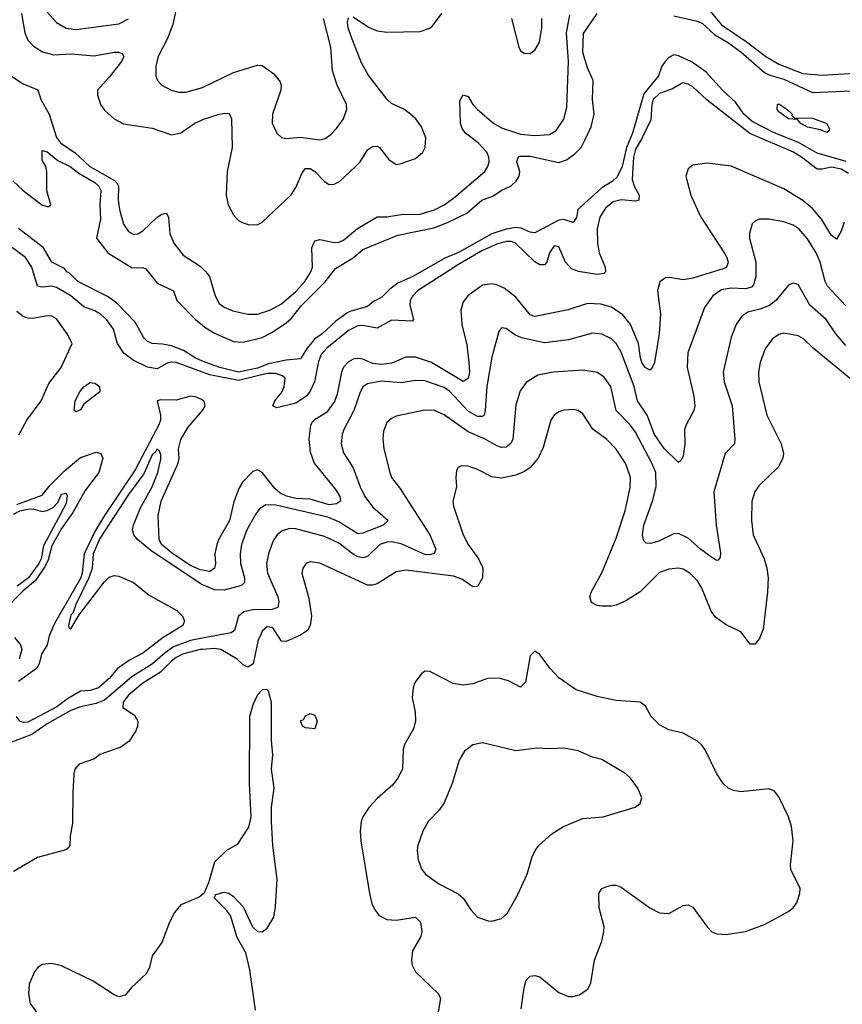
# Model space of a CAD drawing. Header units: inches. Extents: x 2001573 to 2220545, y 644482 to 846830.
# Tile 377 of 656: x 2069236 to 2072675, y 758466 to 762585. Entities that reach past the tile are written whole.
import ezdxf

# ---------------------------------------------------------------- set-up
doc = ezdxf.new("R2010")
doc.units = ezdxf.units.IN
doc.header["$MEASUREMENT"] = 0
for name, color, linetype in [('C0765', 7, 'Continuous'), ('C0766', 7, 'Continuous'), ('C0775', 7, 'Continuous'), ('C0776', 7, 'Continuous')]:
    doc.layers.add(name, color=color, linetype=linetype)

msp = doc.modelspace()

# ---------------------------------------------------------------- linework, layer by layer
at = {"layer": 'C0765', "color": 5}
for points, elevation in [([(2070000, 759997.4), (2069950, 759988), (2069878.9, 759961.1), (2069843.2, 759936.8), (2069790.2, 759889.8), (2069704.1, 759835.9), (2069590, 759738.8), (2069555.4, 759724.6), (2069490, 759709.7), (2069450, 759694.3), (2069350, 759639.1), (2069286.1, 759593.9), (2069198.3, 759561.7)], 360), ([(2069213.7, 760000), (2069238.5, 759970), (2069244.5, 759950), (2069233, 759910)], 280), ([(2069835.4, 760000), (2069750, 759935.4), (2069695, 759905), (2069644.9, 759870), (2069610, 759828.3), (2069565.5, 759790), (2069530, 759778.7), (2069490, 759775.7), (2069435.7, 759744.3), (2069390.6, 759710), (2069270, 759645.6), (2069250, 759644.2), (2069235.8, 759650), (2069222, 759670)], 340), ([(2069357.8, 760000), (2069350, 759969.7), (2069326.5, 759930), (2069317.5, 759890), (2069305.3, 759870), (2069230, 759815.8)], 320), ([(2070000, 759950.6), (2069990, 759949.9), (2069916.5, 759930), (2069890, 759916.1), (2069870, 759901.6), (2069825, 759855), (2069750, 759809.2), (2069690, 759758.8), (2069668.6, 759730), (2069667.4, 759707.4), (2069716.1, 759676.1), (2069729.6, 759650), (2069728.8, 759630), (2069721.3, 759610), (2069692.8, 759567.2), (2069659, 759541.1), (2069570, 759511.6), (2069547.8, 759492.2), (2069484.9, 759470), (2069466.4, 759450), (2069461.3, 759430), (2069457.2, 759350), (2069456.5, 759223.5), (2069446.4, 759170), (2069444.9, 759130), (2069439.5, 759120.5), (2069428.1, 759111.9), (2069310, 759079.5), (2069210, 759021.3)], 380), ([(2070000, 758925.1), (2069986.2, 758913.8), (2069910, 758881.6), (2069883.1, 758850), (2069861.3, 758810), (2069830, 758724), (2069790, 758668.7), (2069778, 758622), (2069765.7, 758594.3), (2069703.4, 758536.6), (2069676.4, 758503.6), (2069650, 758497.6), (2069630, 758505.1), (2069543, 758563), (2069410, 758627.1), (2069370, 758636.4), (2069330, 758632.2), (2069310, 758618.3), (2069298, 758602), (2069275.4, 758550), (2069272.4, 758510), (2069279.5, 758470), (2069310, 758427.2)], 420)]:
    msp.add_lwpolyline(points, dxfattribs=dict(at, elevation=elevation))
at = {"layer": 'C0766', "color": 5}
for points, elevation in [([(2069902.7, 762690), (2069876.1, 762563.9), (2069854.2, 762505.8), (2069814, 762430), (2069804.6, 762390), (2069804.2, 762350), (2069812, 762330), (2069830.2, 762310.2), (2069869.4, 762289.4), (2069900.8, 762280.8), (2069930, 762282), (2069999.4, 762300.6), (2070000, 762301)], 340), ([(2069242.8, 762610), (2069256.4, 762530), (2069270, 762498.8), (2069293.3, 762473.3), (2069330.5, 762450.5), (2069378.1, 762438.1), (2069450, 762441.7), (2069546.4, 762433.6), (2069630, 762448.6), (2069649.2, 762449.2), (2069663.6, 762443.6), (2069671, 762430), (2069661.5, 762410), (2069610, 762343.5), (2069561.5, 762290), (2069561.2, 762270), (2069573, 762230), (2069590, 762205.8), (2069630.3, 762170), (2069670, 762149.2), (2069790, 762131), (2069870, 762102.3), (2069910, 762111), (2069968.4, 762151.7), (2069995.2, 762164.8), (2070000, 762166.4)], 320), ([(2069350, 762615.8), (2069390, 762572.9), (2069430, 762548.6), (2069470, 762543.5), (2069650, 762567.5), (2069690, 762587.5)], 340), ([(2069193.3, 762353.3), (2069250, 762315.8), (2069311.8, 762291.8), (2069323.5, 762250), (2069359.4, 762190), (2069390, 762091.9), (2069406.5, 762070), (2069467.3, 762027.3), (2069528.2, 761970), (2069632.2, 761912.2), (2069642.2, 761902.2), (2069648.4, 761888.4), (2069647, 761830), (2069653, 761790), (2069669.3, 761729.3), (2069690, 761699.2), (2069710, 761686.8), (2069730, 761688.7), (2069750, 761702), (2069810, 761758.7), (2069830, 761771.6), (2069850, 761775.3), (2069857.2, 761757.2), (2069864, 761690), (2069880.4, 761650), (2069919.6, 761599.6), (2069990, 761553.3), (2070000, 761543.7)], 280), ([(2069207, 761910), (2069250, 761870.2), (2069327.6, 761810), (2069350, 761803.1), (2069357.4, 761802.6), (2069366, 761810), (2069348.5, 761868.5), (2069348.4, 761950), (2069345.1, 761970), (2069330, 761997.2), (2069330, 762037.1), (2069350, 762031.6), (2069395, 761995), (2069446.9, 761970), (2069482.7, 761942.7), (2069550, 761903.4), (2069565.2, 761890), (2069574.6, 761870), (2069570.1, 761810.1), (2069573.9, 761750), (2069556.5, 761670), (2069604.8, 761610), (2069706.3, 761546.3), (2069750, 761547.3), (2069762.7, 761542.7), (2069810, 761482.5), (2069878, 761450), (2069892.3, 761410), (2069970, 761330.1), (2070000, 761306.6)], 260), ([(2070000, 761156), (2069968.6, 761170), (2069920.5, 761200.5), (2069870, 761220.2), (2069832.2, 761227.8), (2069789.8, 761229.8), (2069770, 761238.4), (2069754.2, 761254.2), (2069719, 761319), (2069640.4, 761400.4), (2069605.4, 761425.4), (2069478.7, 761490), (2069444.2, 761524.2), (2069432.3, 761530), (2069423.3, 761543.3), (2069369.7, 761570), (2069334.5, 761630), (2069230.5, 761710.5)], 260), ([(2070000, 761109.8), (2069890, 761150.8), (2069870, 761152.4), (2069852, 761148), (2069810, 761124.5), (2069770, 761130.8), (2069710, 761160.8), (2069671.6, 761190), (2069644.5, 761230), (2069628.3, 761290), (2069598.6, 761330), (2069572.8, 761352.8), (2069550, 761366.4), (2069503.3, 761383.3), (2069450, 761429.4), (2069390, 761464.9), (2069370, 761469.3), (2069330, 761465.4), (2069310, 761469.3), (2069286.6, 761550), (2069259.5, 761590), (2069190, 761640.9)], 280), ([(2069232.2, 760847.8), (2069265.9, 760910), (2069324.8, 760990), (2069357.4, 761062.6), (2069408.8, 761130), (2069454.5, 761230), (2069433.9, 761270), (2069390, 761333.5), (2069370, 761344.3), (2069350, 761345.3), (2069290, 761334.1), (2069270, 761335.8), (2069250, 761343.4), (2069223.8, 761363.8)], 320), ([(2070000, 760993.2), (2069995.7, 760995.7), (2069970, 761006.8), (2069950, 761009.1), (2069890, 760992.5), (2069825.6, 760994.4), (2069810.7, 760990), (2069824, 760930), (2069824, 760910), (2069817.6, 760890), (2069718.3, 760701.7), (2069589.7, 760510.3), (2069550, 760443.7), (2069504.5, 760350), (2069496.9, 760270), (2069491, 760250), (2069380.8, 760059.2), (2069360.4, 760010), (2069357.8, 760000)], 320), ([(2070000, 760281.4), (2069990, 760283.2), (2069950, 760301.7), (2069875.3, 760350), (2069829.1, 760390), (2069819.3, 760410), (2069814.1, 760510), (2069827.3, 760570), (2069898.4, 760730), (2069902.4, 760750), (2069899.5, 760790), (2069910, 760829.1), (2069940.3, 760879.7), (2069999.8, 760950), (2070000, 760950.3)], 320), ([(2069223.5, 760556.5), (2069330, 760595.6), (2069362.8, 760637.2), (2069423.1, 760696.9), (2069490, 760753.3), (2069555.2, 760775.2), (2069575.3, 760770), (2069582.9, 760750), (2069565.8, 760690), (2069510, 760614.8), (2069457.4, 760522.6), (2069410, 760456.5), (2069370, 760384), (2069354.7, 760325.3), (2069341.9, 760298.1), (2069301.2, 760238.8), (2069250, 760196), (2069167.1, 760110)], 280), ([(2070000, 760221.3), (2069990, 760225.7), (2069783.6, 760363.6), (2069727.6, 760410), (2069712.5, 760430), (2069707.1, 760450), (2069712, 760470), (2069739.9, 760540.1), (2069790, 760630.2), (2069813.5, 760690), (2069825.8, 760745.8), (2069826, 760766), (2069820.3, 760780.3), (2069810, 760789.7), (2069803.9, 760776.1), (2069790, 760764.8), (2069755.1, 760684.9), (2069690, 760598.3), (2069570, 760414), (2069542.6, 760350), (2069538.5, 760290), (2069524.8, 760250), (2069470, 760139), (2069457.7, 760102.3), (2069450, 760094.3), (2069439.7, 760050), (2069441.5, 760041.5), (2069450, 760036), (2069484.8, 760095.2), (2069588.8, 760231.2), (2069610, 760252.1), (2069630, 760259.9), (2069650, 760256.2), (2069712.1, 760230), (2069777.2, 760177.2), (2069893.2, 760113.2), (2069916.2, 760090), (2069924.6, 760070), (2069917.8, 760050), (2069838, 760002), (2069835.4, 760000)], 340), ([(2069210, 760516.6), (2069236.6, 760530), (2069270, 760537.2), (2069290, 760538.4), (2069330, 760527.7), (2069350, 760531.1), (2069375.4, 760544.6), (2069394.7, 760565.3), (2069410, 760599.3), (2069430, 760603.8), (2069433.4, 760593.4), (2069430, 760561.5), (2069335.7, 760384.3), (2069325.2, 760330), (2069315.1, 760310), (2069271.8, 760250), (2069225.4, 760214.6)], 260)]:
    msp.add_lwpolyline(points, dxfattribs=dict(at, elevation=elevation))
at = {"layer": 'C0766', "color": 5, "elevation": 280}
msp.add_lwpolyline([(2069470, 760943.8), (2069463.1, 760950), (2069467.8, 760990), (2069488.8, 761030), (2069504.9, 761050), (2069530, 761067.3), (2069550, 761064.2), (2069569.5, 761050), (2069570, 761028.6), (2069504.3, 760975.7), (2069490, 760952.4)], close=True, dxfattribs=at)
at = {"layer": 'C0775', "color": 5}
for points, elevation in [([(2070237.7, 760000), (2070233.1, 759990), (2070211.6, 759890), (2070190, 759876.4), (2070170, 759885.7), (2070144.2, 759910), (2070076.8, 759950), (2070050, 759954.4), (2070000, 759950.6)], 380), ([(2070013.7, 760000), (2070000, 759997.4)], 360), ([(2070387.2, 760000), (2070350, 759984), (2070330, 759985.1), (2070320.3, 760000)], 380), ([(2072330.2, 760000), (2072330, 759999.5), (2072310, 759972), (2072290, 759972), (2072268.7, 760000)], 380), ([(2071332.9, 758447.1), (2071344.5, 758535.5), (2071353.4, 758566.6), (2071370, 758583.1), (2071390, 758586.7), (2071410, 758581.3), (2071490, 758515.8), (2071530, 758499.1), (2071550, 758498.5), (2071574.9, 758505.1), (2071610.9, 758529.1), (2071623.9, 758556.1), (2071639.2, 758650), (2071669.8, 758730.2), (2071678.5, 758770), (2071678.7, 758790), (2071658.8, 758870), (2071656.3, 758930), (2071669.6, 758950), (2071690, 758958.3), (2071710, 758964.9), (2071730, 758964), (2071750, 758956.5), (2071870, 758870.2), (2071910, 758848), (2071950, 758846.5), (2072010, 758879.6), (2072030, 758882.6), (2072050, 758872), (2072109.5, 758789.5), (2072130, 758769.1), (2072150, 758760.7), (2072190, 758758), (2072269.8, 758770.2), (2072350, 758799.6), (2072446.7, 758853.3), (2072469.6, 758870), (2072484.2, 758890), (2072497.4, 758930), (2072498, 758950), (2072459.7, 759030), (2072457.7, 759050), (2072469.7, 759149.7), (2072463.1, 759210), (2072449.8, 759249.8), (2072410, 759333.2), (2072390, 759359.3), (2072367.2, 759367.2), (2072250, 759355.3), (2072220, 759360), (2072197, 759370), (2072176.9, 759390), (2072150, 759429.6), (2072101, 759530), (2072088, 759550), (2072070, 759566.6), (2072010, 759600.4), (2071950, 759613.8), (2071910, 759635.3), (2071876.4, 759670), (2071852.6, 759712.6), (2071830, 759729.7), (2071730, 759736.8), (2071650, 759752.9), (2071562, 759782), (2071490, 759832.1), (2071451.8, 759871.8), (2071410, 759929.4), (2071390, 759942.7), (2071370, 759924), (2071350, 759814), (2071330, 759792), (2071279.3, 759819.3), (2071239, 759830), (2071190.9, 759829.1), (2071130, 759806.4), (2071090, 759800.3), (2071048.2, 759808.2), (2070950, 759858.4), (2070930, 759859.5), (2070913.5, 759846.5), (2070887.7, 759812.3), (2070881.1, 759790), (2070876.9, 759750), (2070888.4, 759688.4), (2070890.2, 759650), (2070882, 759618), (2070843.2, 759550), (2070838.6, 759530), (2070836.1, 759450), (2070815.2, 759410), (2070795.8, 759384.2), (2070730, 759327.1), (2070696.5, 759290), (2070670.2, 759250), (2070663.6, 759230), (2070658.5, 759190), (2070661.8, 759150), (2070697.5, 758930), (2070708, 758888), (2070720.9, 758860.9), (2070738, 758838), (2070770, 758820.7), (2070810, 758817.7), (2070890, 758830.2), (2070911.4, 758810), (2070916.9, 758770), (2070913.4, 758750), (2070877.2, 758690), (2070873.8, 758650), (2070876.9, 758630), (2070890, 758601.3), (2070986.7, 758510), (2070994.3, 758490), (2070981.3, 758410)], 420), ([(2070221.8, 758441.8), (2070197.8, 758610), (2070180.8, 758680.8), (2070145.5, 758745.5), (2070117.3, 758837.3), (2070100.3, 758860.3), (2070048.7, 758911.3), (2070055.3, 758924.7), (2070090, 758934.8), (2070110, 758930.7), (2070130, 758916.3), (2070170, 758873.7), (2070209.5, 758789.5), (2070230, 758770.2), (2070250, 758769.3), (2070270, 758785), (2070297.6, 758830), (2070305.8, 758874.2), (2070311.6, 758990), (2070294, 759130), (2070287.8, 759230), (2070288.5, 759290), (2070299.5, 759370), (2070288.1, 759450), (2070294, 759510), (2070288.6, 759570), (2070289, 759729), (2070275.6, 759775.6), (2070270, 759782.3), (2070250, 759781.7), (2070230, 759760.1), (2070210, 759719), (2070197.1, 759670), (2070194.8, 759390), (2070202.3, 759250), (2070192.8, 759207.2), (2070145.2, 759134.8), (2070100.5, 759110), (2070050, 759061.2), (2070025.2, 758974.8), (2070006, 758930), (2070000, 758925.1)], 420)]:
    msp.add_lwpolyline(points, dxfattribs=dict(at, elevation=elevation))
for points, elevation in [([(2070470, 759618), (2070430, 759622), (2070418, 759630), (2070410, 759651.3), (2070422, 759658), (2070430, 759672), (2070450, 759682), (2070470, 759676), (2070478.8, 759650)], 380), ([(2071170, 759559.7), (2071130, 759551.5), (2071095.4, 759524.6), (2071072.9, 759487.1), (2071044, 759390), (2071010, 759309.4), (2070990, 759277.6), (2070943.7, 759230), (2070921.7, 759190), (2070900.3, 759130), (2070897.4, 759110), (2070901.3, 759070), (2070917.6, 759030), (2070932.2, 759010), (2070988.5, 758970), (2071068.6, 758928.6), (2071090.3, 758910), (2071121.5, 758861.5), (2071150, 758830.7), (2071194.6, 758814.6), (2071210, 758814.4), (2071250, 758825.5), (2071273.9, 758846.1), (2071316.8, 758923.2), (2071357.7, 759010), (2071377.6, 759082.4), (2071390.7, 759109.3), (2071407.7, 759132.3), (2071460.3, 759179.7), (2071509.4, 759210), (2071590, 759243.8), (2071675.3, 759250), (2071808.7, 759290), (2071830, 759306), (2071837.2, 759330), (2071819.3, 759370), (2071790, 759412.3), (2071769.2, 759430), (2071670, 759489.4), (2071630, 759499.6), (2071570, 759525.6), (2071510, 759537.6), (2071450, 759534.3), (2071398, 759538), (2071310, 759526.6)], 440)]:
    msp.add_lwpolyline(points, close=True, dxfattribs=dict(at, elevation=elevation))
at = {"layer": 'C0776', "color": 5}
for points, elevation in [([(2072114, 762630), (2072170, 762562.8), (2072273.3, 762493.3), (2072355, 762430), (2072410, 762397.9), (2072510, 762359.2), (2072590, 762352.2), (2072770, 762363.1)], 280), ([(2070000, 761306.6), (2070010, 761298.8), (2070050, 761273.6), (2070130, 761238.7), (2070170, 761235.8), (2070250, 761255.2), (2070290, 761276.3), (2070350, 761317.1), (2070370, 761334.6), (2070415.3, 761390), (2070512.6, 761487.4), (2070556.1, 761543.9), (2070630, 761588.1), (2070670, 761623.7), (2070816.5, 761683.5), (2070966.4, 761713.6), (2071023.9, 761736.1), (2071104.7, 761775.3), (2071167.1, 761830), (2071214.2, 761845.8), (2071248.4, 761870), (2071290, 761889), (2071311.5, 761908.5), (2071323.4, 761930), (2071326.1, 761950), (2071314.2, 761990), (2071319.8, 762010), (2071325.7, 762014.3), (2071370, 762013), (2071490, 761986.7), (2071521.9, 761998.1), (2071556.9, 762023.1), (2071582.4, 762050), (2071599.1, 762080.9), (2071624.3, 762135.7), (2071636.8, 762190), (2071631.1, 762250), (2071633.6, 762330), (2071610, 762383.6), (2071590, 762447.3), (2071593, 762527), (2071649.8, 762610)], 260), ([(2070000, 761543.7), (2070014.3, 761530), (2070028.8, 761510), (2070052.2, 761430), (2070070, 761397.6), (2070090, 761382), (2070127, 761367), (2070190, 761353.3), (2070230, 761353.2), (2070281.5, 761370), (2070330, 761395.7), (2070390, 761447.4), (2070428, 761490), (2070453.2, 761530), (2070459.2, 761550), (2070457.4, 761630), (2070470, 761659.7), (2070490, 761664.5), (2070550, 761652.2), (2070570, 761653.7), (2070590, 761662.6), (2070648.6, 761711.4), (2070730, 761759.3), (2070770, 761760.1), (2070830, 761769.7), (2070910, 761770.9), (2070970, 761789), (2071010, 761809.6), (2071050, 761838.6), (2071180.6, 761950), (2071193.1, 761970), (2071198.4, 761990), (2071196.7, 762010), (2071188.6, 762030), (2071152.2, 762070), (2071100.1, 762110), (2071085.3, 762130), (2071078.6, 762150), (2071075.2, 762244.8), (2071090, 762270.2), (2071110, 762263.8), (2071130.1, 762230), (2071149.3, 762209.3), (2071217.3, 762150), (2071250, 762131.5), (2071330, 762106), (2071390, 762100.8), (2071450, 762104), (2071479, 762121), (2071511.3, 762168.7), (2071523, 762217), (2071530.8, 762409.2), (2071522.2, 762530), (2071535, 762605)], 280), ([(2070000, 762166.4), (2070070, 762189.4), (2070093.7, 762193.7), (2070111.7, 762191.7), (2070120.6, 762170), (2070123.7, 762050), (2070103.5, 761950), (2070098.6, 761850), (2070106.7, 761810), (2070130, 761768), (2070150, 761744.9), (2070170, 761735.3), (2070191.5, 761728.5), (2070230, 761726.4), (2070250, 761738), (2070370, 761851.9), (2070390, 761882.2), (2070416.5, 761943.5), (2070430, 761961.5), (2070450, 761962.5), (2070470.1, 761950), (2070510, 761907.7), (2070530, 761895.4), (2070550, 761896.3), (2070572.2, 761907.8), (2070639.8, 761970), (2070658.5, 761990), (2070690, 762039.5), (2070710, 762054), (2070730, 762056), (2070739.3, 762050), (2070779.1, 761999.1), (2070810, 761979.5), (2070830, 761982.3), (2070890, 762004.4), (2070921.1, 762030), (2070930.9, 762050), (2070934, 762090), (2070915.9, 762135.9), (2070892.1, 762170), (2070869.7, 762190), (2070842, 762210), (2070790, 762234.5), (2070771.6, 762250), (2070693.1, 762353.2), (2070664.6, 762404.6), (2070622.6, 762510), (2070608.9, 762550), (2070606.7, 762573.3), (2070610, 762592.7)], 320), ([(2070000, 762301), (2070130, 762364), (2070230, 762394.4), (2070250, 762393.2), (2070298.1, 762358.1), (2070324.9, 762324.9), (2070329.2, 762310), (2070327.5, 762290), (2070292.7, 762190), (2070291.7, 762151.7), (2070310.4, 762110), (2070330, 762092.4), (2070347.9, 762087.9), (2070410, 762093.4), (2070490, 762082.2), (2070512.2, 762087.8), (2070536.3, 762103.7), (2070559.8, 762130), (2070590, 762170.4), (2070603.8, 762210), (2070601.8, 762230), (2070563.2, 762310), (2070543.5, 762370), (2070537, 762470), (2070506.4, 762590)], 340), ([(2070630, 762596.2), (2070693.7, 762553.7), (2070730, 762537.5), (2070770, 762532.4), (2070910, 762534.5), (2070950, 762549.3), (2070961.6, 762558.4), (2071001.2, 762610)], 320), ([(2071292.2, 762590), (2071322.2, 762470), (2071330, 762453.7), (2071344.3, 762444.3), (2071370, 762443.2), (2071390, 762457.4), (2071408.2, 762490), (2071418.9, 762550), (2071418.1, 762590)], 320), ([(2071970, 762600), (2072070, 762578.7), (2072090, 762568), (2072141.5, 762521.5), (2072195.3, 762490), (2072250.1, 762450), (2072350, 762364), (2072372.3, 762352.3), (2072430, 762335.5), (2072550, 762280.5), (2072750, 762288)], 260), ([(2072691.1, 761991.1), (2072570, 762025.7), (2072491.3, 762071.3), (2072390, 762111.8), (2072298, 762158), (2072263.6, 762190), (2072230, 762238.3), (2072174, 762290), (2072105.5, 762365.5), (2072047.2, 762407.2), (2071990, 762433.8), (2071970, 762437.7), (2071950, 762426.6), (2071934.8, 762410), (2071920.9, 762390), (2071905.9, 762350), (2071845.3, 762274.7), (2071798, 762110), (2071773.1, 762050), (2071755, 761970), (2071733, 761927), (2071712.5, 761907.5), (2071670, 761881.7), (2071569.5, 761790), (2071563.1, 761756.9), (2071550, 761736.3), (2071510, 761748.2), (2071490, 761746.1), (2071390, 761692.4), (2071370, 761695.5), (2071332.4, 761712.4), (2071310, 761715.1), (2071270, 761708.3), (2071210, 761688.3), (2071070, 761610.9), (2071013.5, 761586.5), (2070878.6, 761510), (2070817.1, 761482.9), (2070782.9, 761457.1), (2070750, 761423.5), (2070714.5, 761405.5), (2070690, 761385.5), (2070616.1, 761363.9), (2070603.6, 761356.4), (2070556.8, 761323.2), (2070500.2, 761270), (2070470, 761249.3), (2070437.3, 761210), (2070410, 761165.8), (2070350, 761160.3), (2070275.2, 761144.8), (2070230, 761126.9), (2070150, 761110.8), (2070071.8, 761130), (2070013.3, 761150), (2070000, 761156)], 260), ([(2072701, 761941), (2072670, 761958.9), (2072630, 761967), (2072590, 761958.6), (2072570, 761958.9), (2072504.8, 762010), (2072471.4, 762030), (2072287.9, 762107.9), (2072109.1, 762249.1), (2072050, 762303), (2072030, 762314.9), (2072010, 762320.2), (2072002.5, 762317.5), (2071964.6, 762295.4), (2071910, 762275.6), (2071883.7, 762250), (2071877.9, 762230), (2071873.9, 762166.1), (2071835.5, 762084.5), (2071810, 762043.6), (2071801.4, 762010), (2071795.7, 761915.7), (2071805.6, 761885.6), (2071825.2, 761850), (2071823.8, 761830), (2071810, 761825.9), (2071750, 761831.2), (2071717.3, 761822.7), (2071684.4, 761795.6), (2071661.7, 761758.3), (2071650.5, 761710), (2071651.3, 761650), (2071658.1, 761610), (2071683.3, 761550), (2071684.4, 761530), (2071677.3, 761522.7), (2071650, 761518), (2071571.6, 761531.6), (2071542.6, 761542.6), (2071518.1, 761570), (2071490, 761635), (2071470, 761639), (2071450.9, 761610), (2071439.2, 761570), (2071430, 761559.1), (2071420.7, 761559.3), (2071410, 761559.7), (2071390, 761571.6), (2071308.1, 761650), (2071290, 761657.1), (2071270, 761656.1), (2071230, 761645.1), (2071170, 761618.6), (2071070, 761560.2), (2070898.9, 761450), (2070878.6, 761430), (2070867.8, 761410), (2070866.6, 761390), (2070881.6, 761330), (2070876, 761324.1), (2070790, 761328), (2070730, 761293.7), (2070670, 761305.4), (2070650, 761304.5), (2070610, 761284.8), (2070519.5, 761210), (2070496.3, 761183.7), (2070484.7, 761155.3), (2070468.1, 761070), (2070450.6, 761030), (2070434.9, 761010), (2070390, 760980.6), (2070310, 760960.5), (2070294.2, 760970), (2070302.6, 760990), (2070332.3, 761027.7), (2070342, 761050), (2070345.4, 761085.4), (2070335, 761095), (2070304.5, 761104.5), (2070270, 761104.9), (2070150, 761075.4), (2070030, 761098.6), (2070000, 761109.8)], 280), ([(2072682.6, 761737.4), (2072670, 761699.6), (2072650, 761666.9), (2072630, 761682.2), (2072587.8, 761750), (2072550, 761795.2), (2072510, 761828.8), (2072430, 761877.5), (2072210, 761972), (2072110, 761984.7), (2072050, 761976), (2072030, 761960.7), (2072021.3, 761930), (2072041.2, 761850), (2072081.6, 761761.6), (2072180.8, 761610), (2072192.6, 761590), (2072197.7, 761570), (2072190.2, 761550), (2072177.1, 761542.9), (2072050, 761503.2), (2072010, 761497), (2071953.8, 761506.2), (2071935.1, 761504.9), (2071911.3, 761488.7), (2071901.6, 761450), (2071914.6, 761354.6), (2071908.6, 761270), (2071889.3, 761150), (2071877.8, 761122.2), (2071870, 761118), (2071850, 761129.2), (2071837.3, 761150), (2071830.5, 761170), (2071823.4, 761230), (2071789.6, 761310), (2071756.7, 761350), (2071710, 761382.2), (2071665.3, 761394.7), (2071610, 761397.7), (2071529.1, 761370.9), (2071390, 761343.1), (2071369.2, 761350), (2071310, 761423.4), (2071260.9, 761460.9), (2071230, 761475.7), (2071210, 761479.9), (2071170, 761474.1), (2071109.4, 761430), (2071090, 761404), (2071079.8, 761370), (2071084.4, 761310), (2071104.6, 761224.6), (2071114, 761150), (2071115.8, 761110), (2071110, 761083.1), (2071090, 761070.9), (2070956.8, 761150), (2070890, 761172.4), (2070850, 761173.4), (2070791.5, 761148.5), (2070750, 761142.7), (2070710, 761147.1), (2070670, 761164.4), (2070650, 761167.8), (2070630, 761164), (2070610, 761152.8), (2070590, 761131.5), (2070580.4, 761110), (2070562.4, 761017.6), (2070552.2, 760987.8), (2070518.9, 760941.1), (2070466.5, 760910), (2070459.1, 760900.9), (2070451.8, 760888.2), (2070444.2, 760830), (2070450, 760777.1), (2070467.3, 760730), (2070557.8, 760617.8), (2070574.1, 760590), (2070576.3, 760570), (2070560.3, 760559.7), (2070530, 760555.3), (2070450, 760579.2), (2070390, 760581.9), (2070351, 760591), (2070324, 760604), (2070302.9, 760622.9), (2070250, 760690.4), (2070230, 760701.2), (2070210, 760694), (2070167.5, 760650), (2070153.7, 760626.3), (2070131.6, 760568.4), (2070113.2, 760490), (2070068.3, 760411.7), (2070060.3, 760390), (2070052.1, 760350), (2070054.4, 760310), (2070050.7, 760290), (2070030, 760276.3), (2070000, 760281.4)], 320), ([(2072690, 761387.2), (2072612.9, 761470), (2072602.7, 761490), (2072581.7, 761570), (2072566, 761610), (2072530, 761667.3), (2072493.3, 761710), (2072470, 761724.5), (2072430, 761739.5), (2072368, 761750), (2072326.8, 761750), (2072310, 761742.4), (2072297.6, 761730), (2072286.7, 761690), (2072287.2, 761670), (2072312.7, 761570), (2072312.8, 761510), (2072304.2, 761475.8), (2072294.6, 761465.4), (2072270, 761458.2), (2072210, 761461.2), (2072170, 761455.1), (2072133.5, 761430), (2072099.2, 761380.8), (2072029.5, 761190.5), (2072026.6, 761130), (2072054.2, 761010), (2072058.9, 760970), (2072054.6, 760950), (2072021.6, 760890), (2072015.4, 760870), (2072016.1, 760810), (2072010, 760759), (2071999.9, 760740.1), (2071990, 760731.8), (2071930, 760790.5), (2071890, 760849.2), (2071859.1, 760930), (2071819, 760990), (2071804.5, 761050), (2071750, 761193.7), (2071730, 761229.8), (2071709.9, 761249.9), (2071670, 761269.8), (2071630, 761273.7), (2071530, 761245.4), (2071430, 761233.5), (2071333.5, 761253.5), (2071306.2, 761266.2), (2071270, 761292.2), (2071250, 761295.6), (2071239.2, 761280.8), (2071210, 761172.7), (2071188.6, 761050), (2071181.3, 760950), (2071176.9, 760930), (2071170, 760924.8), (2071150, 760924.2), (2071110, 760946.5), (2071031.9, 761030), (2071010, 761045.5), (2070930, 761073.5), (2070890, 761075), (2070830, 761064.9), (2070748.1, 761071.9), (2070690, 761061.4), (2070670, 761048.3), (2070657.1, 761022.9), (2070633, 760950), (2070590.8, 760870), (2070583.2, 760850), (2070579.3, 760810), (2070590, 760772.4), (2070629.6, 760709.6), (2070658.4, 760630), (2070678.9, 760590), (2070710, 760546.2), (2070776, 760490), (2070754.9, 760470), (2070670, 760436.4), (2070650, 760434.5), (2070570, 760484), (2070523.8, 760503.8), (2070306.6, 760553.4), (2070264.7, 760555.3), (2070239.7, 760540.3), (2070222.2, 760517.8), (2070185.2, 760450), (2070163.6, 760390), (2070157.6, 760350), (2070158.3, 760310), (2070175.6, 760250), (2070176.1, 760230), (2070162.6, 760217.4), (2070090, 760198.3), (2070050, 760199.3), (2070000, 760221.3)], 340), ([(2072690, 761222), (2072647.5, 761270), (2072607.4, 761330), (2072539.5, 761390), (2072490, 761476.9), (2072470, 761483), (2072450, 761474.7), (2072396.3, 761410), (2072370.6, 761389.4), (2072330, 761373), (2072279.5, 761360.5), (2072255, 761345), (2072231, 761310), (2072210, 761256.2), (2072177.4, 761110), (2072180.5, 761070), (2072213.9, 760970), (2072225.8, 760830), (2072223.6, 760810), (2072185.4, 760770), (2072137.1, 760610), (2072147.9, 760470), (2072166, 760354), (2072163.9, 760336.1), (2072155.6, 760324.4), (2072150, 760322), (2072130, 760334.7), (2072081.6, 760370), (2072030, 760415.7), (2071990, 760436), (2071970, 760434.6), (2071910, 760405), (2071873.7, 760393.7), (2071855.1, 760395.1), (2071844.7, 760404.7), (2071839.4, 760430), (2071845.2, 760470), (2071881.8, 760570), (2071896.4, 760630), (2071894.6, 760690), (2071879.2, 760730), (2071810, 760859.8), (2071787.3, 760890), (2071729.2, 760950), (2071707, 761050), (2071677.8, 761090), (2071650, 761108.1), (2071590, 761118), (2071466, 761110), (2071402.5, 761097.5), (2071353, 761067), (2071327.7, 761032.3), (2071310, 760972.7), (2071297.2, 760830), (2071288.6, 760811.4), (2071270, 760796.3), (2071250, 760795), (2071230, 760802.4), (2071181.8, 760830), (2071110, 760861.2), (2071010, 760932.1), (2070970, 760949.8), (2070930, 760950.6), (2070810, 760925.8), (2070790, 760916.8), (2070770, 760899.7), (2070756, 760864), (2070754.2, 760830), (2070758.6, 760790), (2070783, 760690), (2070790, 760668.9), (2070824.6, 760624.6), (2070950.1, 760430), (2070974.8, 760370), (2070968.4, 760351.6), (2070950, 760346.3), (2070930, 760347.2), (2070830, 760392), (2070790, 760400.3), (2070770, 760399.2), (2070741.6, 760390), (2070690, 760339.6), (2070670, 760333.6), (2070650, 760338), (2070630, 760348.9), (2070570, 760394.8), (2070510, 760423.4), (2070390, 760455), (2070364.2, 760455.8), (2070333.4, 760446.6), (2070312.3, 760430), (2070295.9, 760404.1), (2070275.9, 760350), (2070267.6, 760310), (2070272.1, 760270), (2070315.4, 760170), (2070319.5, 760150), (2070314.3, 760125.7), (2070290, 760118), (2070210, 760115.8), (2070172.5, 760107.5), (2070150.1, 760089.9), (2070133, 760030), (2070120, 760020), (2070013.7, 760000)], 360), ([(2072710, 761081.1), (2072552.8, 761210), (2072512.1, 761250), (2072490, 761261.6), (2072430, 761272.8), (2072410, 761268.4), (2072383.6, 761250), (2072352.8, 761207.1), (2072331, 761150), (2072324.8, 761110), (2072325.8, 761070), (2072359.4, 760930), (2072419.7, 760810), (2072429.2, 760770), (2072426.7, 760750), (2072406.7, 760713.3), (2072325.6, 760634.4), (2072309.1, 760610), (2072296.5, 760570), (2072294.8, 760490), (2072302.3, 760430), (2072347.9, 760330), (2072359.8, 760290), (2072365.3, 760250), (2072362.7, 760190), (2072344.3, 760035.7), (2072330.2, 760000)], 380), ([(2070000, 760950.3), (2070011.7, 760970), (2070010, 760977.2), (2070005.4, 760990), (2070000, 760993.2)], 320), ([(2072268.7, 760000), (2072250, 760024.5), (2072190, 760053.2), (2072145, 760085), (2072126.4, 760110), (2072086.9, 760206.9), (2072070, 760237.2), (2072037.6, 760270), (2072010, 760285.7), (2071990, 760289.8), (2071950, 760286.6), (2071910, 760272.2), (2071830, 760191.3), (2071770, 760153.3), (2071730, 760135.8), (2071710, 760130.8), (2071670, 760130.9), (2071650, 760133.5), (2071626.2, 760146.2), (2071618.8, 760170), (2071624.2, 760190), (2071670, 760270.3), (2071730, 760416), (2071766.9, 760530), (2071787.4, 760627.4), (2071789.1, 760670), (2071770, 760726.6), (2071730, 760788.7), (2071690, 760829), (2071631.9, 760871.9), (2071590, 760936.3), (2071570, 760949.7), (2071550, 760953.8), (2071510, 760951.8), (2071490, 760944.4), (2071470, 760929.7), (2071455.8, 760910), (2071424.5, 760795.5), (2071402.6, 760750), (2071370, 760710.8), (2071345.9, 760694.1), (2071310, 760679.6), (2071250, 760667.2), (2071210, 760672.8), (2071150, 760703.5), (2071110, 760717.4), (2071082.3, 760717.7), (2071068.6, 760711.4), (2071061.7, 760698.3), (2071058.7, 760670), (2071062, 760630), (2071047.1, 760570), (2071049.2, 760550), (2071090.2, 760430), (2071110.2, 760390), (2071154.3, 760330), (2071172, 760292), (2071170.1, 760250), (2071150, 760214.2), (2071130, 760212.4), (2071084.5, 760244.5), (2071050, 760257.5), (2070850, 760282.6), (2070810, 760274.8), (2070730, 760224.4), (2070710, 760218.7), (2070690, 760219), (2070490, 760310.6), (2070450, 760316.2), (2070433, 760310), (2070419.1, 760290), (2070415.2, 760270), (2070444.8, 760164.8), (2070455.7, 760090), (2070450.1, 760050), (2070438.4, 760030), (2070410, 760009.8), (2070387.2, 760000)], 380), ([(2070320.3, 760000), (2070296.6, 760036.6), (2070290, 760042.8), (2070270, 760044.9), (2070250, 760026.3), (2070237.7, 760000)], 380)]:
    msp.add_lwpolyline(points, dxfattribs=dict(at, elevation=elevation))
at = {"layer": 'C0776', "color": 5, "elevation": 240}
msp.add_lwpolyline([(2072610, 762112.7), (2072584.2, 762124.2), (2072530, 762135.1), (2072500.9, 762150), (2072487, 762167), (2072449.3, 762170), (2072410, 762199.3), (2072402.9, 762210), (2072404, 762230), (2072410, 762232), (2072443, 762210), (2072464.9, 762190), (2072464, 762184), (2072473.4, 762173.4), (2072550, 762173.3), (2072610, 762150.1), (2072620.4, 762130), (2072619.5, 762120.5)], close=True, dxfattribs=at)

doc.saveas('drawing.dxf')
